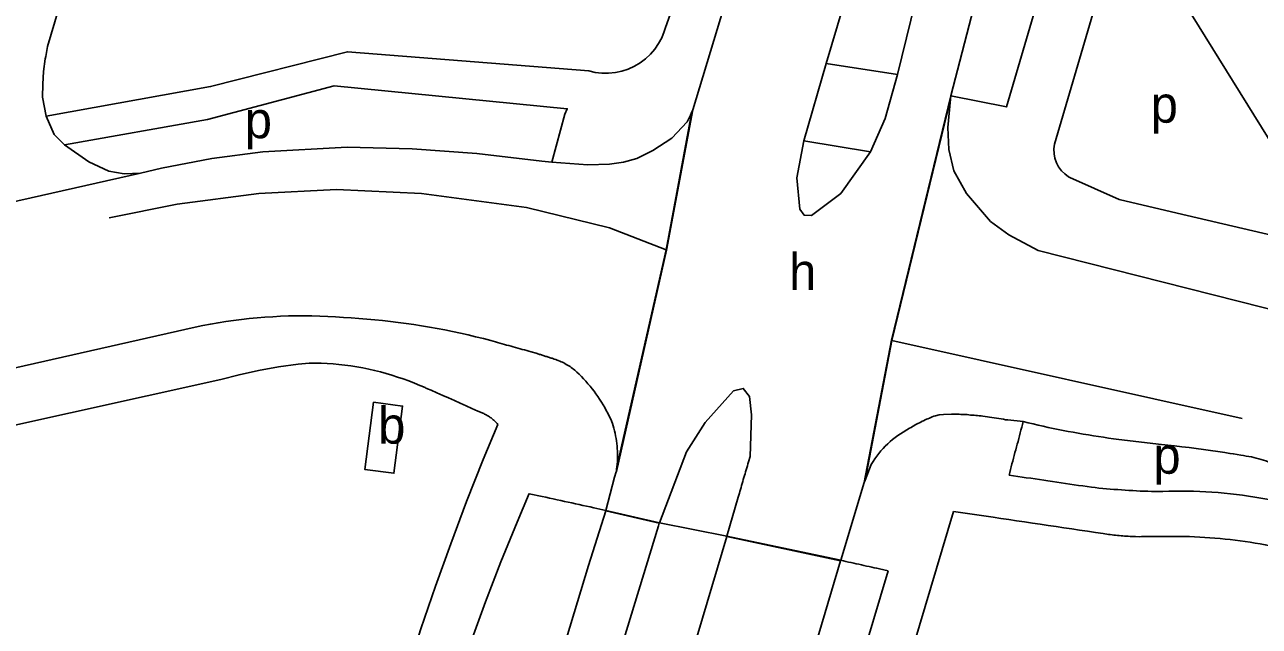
# Model space of a CAD drawing. Extents: x 159045 to 160918, y 380454 to 382516.
# Drawn here: x 160353.1 to 160488.1, y 380865.6 to 380931.3 of the extents above; entities that cross this region are included whole.
import ezdxf

# ---------------------------------------------------------------- set-up
doc = ezdxf.new("R2010")
doc.units = 0
for name, color, linetype in [('BLT_Basislijn', 7, 'Continuous'), ('BLT_Bebouwing', 7, 'Continuous'), ('BLT_Centroide', 7, 'Continuous'), ('BLT_Vlakafsluiter', 7, 'Continuous')]:
    doc.layers.add(name, color=color, linetype=linetype)

msp = doc.modelspace()

# ---------------------------------------------------------------- linework, layer by layer
at = {"layer": 'BLT_Basislijn'}
for p, q in [((160465.74, 380918.26), (160488.35, 380995.3)), ((160426.43, 380940.14), (160423.18, 380931.02)), ((160357.87, 380936.63), (160355.62, 380928.96)), ((160454.41, 380923.55), (160457.13, 380934.11)), ((160355.62, 380928.96), (160355.41, 380927.84)), ((160440.75, 380927.1), (160448.56, 380925.9)), ((160426.08, 380921.79), (160426.18, 380922.03)), ((160412.18, 380921.55), (160410.77, 380916.31)), ((160438.31, 380918.62), (160445.62, 380917.45)), ((160410.77, 380916.31), (160414.7, 380916.02)), ((160447.96, 380896.82), (160447.91, 380896.83)), ((160486.25, 380888.28), (160447.96, 380896.82)), ((160374.56, 380892.55), (160319.68, 380880.39)), ((160416.68, 380878.23), (160417.6, 380881.86)), ((160417.81, 380882.44), (160417.6, 380881.86)), ((160444.91, 380881.28), (160442.36, 380872.78)), ((160422.53, 380876.88), (160429.91, 380875.41))]:
    msp.add_line(p, q, dxfattribs=at)
for points in [[(160426.18, 380922.03), (160439.84, 380967.17), (160449.01, 380998.07)], [(160542.04, 380912.03), (160539.31, 380905.91), (160489.86, 380917.71), (160476.87, 380938.65), (160491.66, 380989.31)], [(160457.92, 380984.56), (160454.67, 380973.81), (160440.75, 380927.1)], [(160458.9, 380984.47), (160460.02, 380984.38), (160459.2, 380981.27), (160455.82, 380955.48), (160448.56, 380925.9)], [(160454.41, 380923.55), (160460.49, 380922.35), (160478.21, 380982.61)], [(160414.8, 380926.29), (160415.51, 380926.12), (160416.24, 380926.04), (160416.97, 380926.03), (160417.71, 380926.1), (160418.42, 380926.25), (160419.12, 380926.48), (160419.79, 380926.79), (160420.42, 380927.16), (160421.01, 380927.6), (160421.54, 380928.1), (160422.02, 380928.66), (160422.43, 380929.27), (160422.78, 380929.91), (160423.05, 380930.59), (160423.18, 380931.02)], [(160355.41, 380927.84), (160355.36, 380927.59), (160355.18, 380926.21), (160355.08, 380924.82), (160355.06, 380923.42), (160355.06, 380923.42), (160355.46, 380921.34)], [(160355.46, 380921.34), (160373.44, 380924.56), (160388.41, 380928.38), (160414.8, 380926.29)], [(160438.31, 380918.62), (160440.75, 380927.1)], [(160448.56, 380925.9), (160447.22, 380921.07), (160445.62, 380917.45)], [(160357.48, 380918.18), (160373.11, 380920.97), (160386.97, 380924.63), (160412.45, 380922.15), (160412.18, 380921.55)], [(160454.37, 380923.19), (160454.07, 380920.11), (160454.17, 380917.7), (160454.71, 380915.35), (160456.1, 380912.86), (160458.72, 380909.83), (160460.73, 380908.37), (160463.93, 380906.65)], [(160454.41, 380923.55), (160454.37, 380923.19)], [(160414.7, 380916.02), (160417.08, 380916.1), (160418.59, 380916.29), (160420.04, 380916.71), (160421.8, 380917.56), (160423.89, 380918.93), (160425.57, 380920.7), (160425.94, 380921.43), (160426.08, 380921.79)], [(160355.46, 380921.34), (160356.34, 380919.34), (160357.48, 380918.18)], [(160357.48, 380918.18), (160360.12, 380916.35), (160362.33, 380915.31), (160364, 380915.02), (160365.78, 380915.1)], [(160365.78, 380915.1), (160368.07, 380915.63), (160373.58, 380916.72), (160379.15, 380917.42), (160388.38, 380917.96), (160395.48, 380917.76), (160402.56, 380917.24), (160409.65, 380916.43), (160410.77, 380916.31)], [(160445.62, 380917.45), (160442.38, 380912.89), (160439.15, 380910.48), (160438.35, 380910.52), (160437.88, 380911.16), (160437.55, 380914.58), (160438.31, 380918.62)], [(160465.74, 380918.26), (160465.67, 380917.75), (160465.68, 380917.23), (160465.77, 380916.73), (160465.94, 380916.24), (160466.18, 380915.78), (160466.49, 380915.37), (160466.85, 380915.01), (160467.27, 380914.71), (160467.4, 380914.63)], [(160467.4, 380914.63), (160472.81, 380912.21), (160479.15, 380910.72)], [(160362.35, 380910.2), (160369.79, 380911.7), (160378.72, 380912.87), (160387.21, 380913.31), (160396.51, 380912.87), (160408, 380911.34), (160417.07, 380909.14), (160423.26, 380906.72)], [(160540.11, 380895.74), (160535.29, 380897.29), (160524.66, 380900.09), (160503.96, 380904.93), (160479.15, 380910.72)], [(160423.26, 380906.72), (160423.31, 380906.7)], [(160463.93, 380906.65), (160491.27, 380899.71), (160520.93, 380892.44), (160545.74, 380886.28), (160554.88, 380884.23), (160568.87, 380881.62)], [(160371.74, 380898.27), (160372.58, 380898.44), (160373.42, 380898.6), (160374.27, 380898.75), (160375.11, 380898.88), (160375.96, 380899), (160376.81, 380899.11), (160377.67, 380899.21), (160378.52, 380899.29), (160379.38, 380899.36), (160380.24, 380899.41), (160381.1, 380899.46), (160381.96, 380899.49), (160382.82, 380899.5), (160383.67, 380899.5), (160384.53, 380899.49), (160385.39, 380899.47), (160386.25, 380899.44), (160387.1, 380899.39), (160387.96, 380899.32)], [(160387.96, 380899.32), (160388.82, 380899.28), (160389.67, 380899.22), (160390.53, 380899.15), (160391.39, 380899.07), (160392.25, 380898.99), (160393.11, 380898.89), (160393.96, 380898.79), (160394.82, 380898.67), (160395.67, 380898.55), (160396.52, 380898.41), (160397.37, 380898.27), (160398.22, 380898.12), (160399.07, 380897.96), (160399.91, 380897.78), (160400.76, 380897.6), (160401.6, 380897.41), (160402.43, 380897.21), (160403.27, 380897.01), (160404.1, 380896.79)], [(160371.74, 380898.27), (160325.13, 380887.73), (160308.37, 380881.44)], [(160409.04, 380895.42), (160408.5, 380895.57), (160408.25, 380895.64), (160408.01, 380895.7), (160407.76, 380895.77), (160407.52, 380895.84), (160407.28, 380895.91), (160407.03, 380895.98), (160406.79, 380896.04), (160406.54, 380896.11), (160406.3, 380896.18), (160406.06, 380896.25), (160405.81, 380896.31), (160405.57, 380896.38), (160405.32, 380896.45), (160405.08, 380896.52), (160404.83, 380896.59), (160404.59, 380896.65), (160404.35, 380896.72), (160404.1, 380896.79)], [(160409.04, 380895.42), (160409.14, 380895.38), (160409.24, 380895.35), (160409.33, 380895.32), (160409.43, 380895.29), (160409.53, 380895.26), (160409.62, 380895.23), (160409.72, 380895.2), (160409.81, 380895.17), (160409.91, 380895.14), (160410.01, 380895.1), (160410.1, 380895.07), (160410.2, 380895.04), (160410.3, 380895.01), (160410.39, 380894.98), (160410.49, 380894.95), (160410.59, 380894.92), (160410.68, 380894.89), (160410.78, 380894.86), (160410.87, 380894.82)], [(160410.87, 380894.82), (160411.03, 380894.78), (160411.18, 380894.73), (160411.33, 380894.67), (160411.47, 380894.62), (160411.62, 380894.56), (160411.77, 380894.49), (160411.91, 380894.42), (160412.06, 380894.35), (160412.2, 380894.28), (160412.34, 380894.2), (160412.48, 380894.12), (160412.61, 380894.03), (160412.75, 380893.95), (160412.88, 380893.86), (160413.01, 380893.76), (160413.13, 380893.67), (160413.26, 380893.57), (160413.38, 380893.47), (160413.5, 380893.36)], [(160384.22, 380894.34), (160383.03, 380894.22), (160380.86, 380893.91), (160378.7, 380893.52), (160376.55, 380893.06), (160374.56, 380892.55)], [(160384.22, 380894.34), (160384.87, 380894.34), (160385.52, 380894.32), (160386.18, 380894.29), (160386.83, 380894.24), (160387.48, 380894.18), (160388.14, 380894.11), (160388.79, 380894.02), (160389.44, 380893.92), (160390.08, 380893.8), (160390.73, 380893.67), (160391.37, 380893.53), (160392.01, 380893.37), (160392.64, 380893.2), (160393.27, 380893.01), (160393.9, 380892.81), (160394.52, 380892.6), (160395.13, 380892.38), (160395.74, 380892.14), (160396.34, 380891.89)], [(160417.4, 380887.74), (160417.2, 380888.22), (160417.04, 380888.54), (160416.88, 380888.85), (160416.72, 380889.16), (160416.54, 380889.47), (160416.37, 380889.78), (160416.18, 380890.08), (160415.99, 380890.38), (160415.79, 380890.67), (160415.59, 380890.96), (160415.38, 380891.25), (160415.16, 380891.53), (160414.94, 380891.81), (160414.71, 380892.08), (160414.48, 380892.35), (160414.24, 380892.61), (160414, 380892.87), (160413.75, 380893.12), (160413.5, 380893.36)], [(160396.34, 380891.89), (160396.43, 380891.85), (160396.53, 380891.81), (160396.62, 380891.77), (160396.71, 380891.73), (160396.81, 380891.69), (160396.9, 380891.65), (160396.99, 380891.61), (160397.09, 380891.57), (160397.18, 380891.53), (160397.55, 380891.37), (160398.19, 380891.09), (160398.83, 380890.8), (160399.47, 380890.52), (160400.11, 380890.23), (160400.75, 380889.95), (160401.39, 380889.66), (160402.03, 380889.38), (160402.68, 380889.09), (160403.32, 380888.81)], [(160429.91, 380875.41), (160431.15, 380879.69), (160431.27, 380880.1), (160431.33, 380880.31), (160431.39, 380880.53), (160431.46, 380880.74), (160431.52, 380880.96), (160431.58, 380881.17), (160431.64, 380881.39), (160431.7, 380881.6), (160431.77, 380881.82), (160431.83, 380882.03), (160431.89, 380882.24), (160431.95, 380882.46), (160432.01, 380882.67), (160432.08, 380882.89), (160432.14, 380883.1), (160432.2, 380883.32), (160432.26, 380883.53), (160432.44, 380884.13), (160432.58, 380888.67), (160432.39, 380890.7), (160431.69, 380891.57), (160430.61, 380891.29), (160427.53, 380887.85), (160425.47, 380884.65), (160422.53, 380876.88)], [(160403.32, 380888.81), (160403.41, 380888.77), (160403.5, 380888.72), (160403.59, 380888.67), (160403.68, 380888.62), (160403.77, 380888.57), (160403.85, 380888.52), (160403.94, 380888.46), (160404.02, 380888.4), (160404.11, 380888.34), (160404.19, 380888.28), (160404.27, 380888.22), (160404.34, 380888.15), (160404.42, 380888.08), (160404.5, 380888.02), (160404.57, 380887.94), (160404.64, 380887.87), (160404.71, 380887.8), (160404.78, 380887.72), (160404.84, 380887.64)], [(160448.9, 380886.6), (160449.89, 380887.21), (160450.04, 380887.3), (160450.19, 380887.39), (160450.34, 380887.48), (160450.49, 380887.57), (160450.64, 380887.65), (160450.79, 380887.73), (160450.95, 380887.81), (160451.1, 380887.89), (160451.26, 380887.97), (160451.42, 380888.04), (160451.57, 380888.12), (160451.73, 380888.19), (160451.89, 380888.26), (160452.05, 380888.33), (160452.21, 380888.39), (160452.37, 380888.46), (160452.53, 380888.52), (160452.7, 380888.58)], [(160454.45, 380888.77), (160453.58, 380888.73), (160453.12, 380888.67), (160452.7, 380888.58)], [(160457.9, 380888.55), (160457.7, 380888.56), (160457.51, 380888.58), (160457.32, 380888.6), (160457.13, 380888.61), (160456.94, 380888.63), (160456.75, 380888.65), (160456.56, 380888.66), (160456.37, 380888.68), (160456.18, 380888.7), (160456, 380888.71), (160455.83, 380888.72), (160455.65, 380888.72), (160455.48, 380888.73), (160455.31, 380888.74), (160455.14, 380888.74), (160454.97, 380888.75), (160454.8, 380888.76), (160454.62, 380888.77), (160454.45, 380888.77)], [(160457.9, 380888.55), (160458.14, 380888.51), (160458.39, 380888.47), (160458.64, 380888.43), (160458.89, 380888.39), (160459.14, 380888.35), (160459.39, 380888.31), (160459.64, 380888.27), (160459.89, 380888.23), (160460.14, 380888.19), (160460.39, 380888.15), (160460.64, 380888.12), (160462.31, 380887.94)], [(160462.31, 380887.94), (160462.23, 380887.63), (160462.15, 380887.32), (160462.06, 380887.02), (160461.98, 380886.71), (160461.9, 380886.4), (160461.82, 380886.09), (160461.74, 380885.78), (160461.66, 380885.47), (160461.57, 380885.17), (160461.49, 380884.86), (160461.41, 380884.55), (160461.33, 380884.24), (160461.25, 380883.93), (160461.17, 380883.62), (160461.08, 380883.32), (160461, 380883.01), (160460.92, 380882.7), (160460.84, 380882.39), (160460.76, 380882.08)], [(160472.76, 380886), (160472.2, 380886.07), (160471.65, 380886.14), (160471.1, 380886.22), (160470.54, 380886.31), (160469.99, 380886.39), (160469.44, 380886.48), (160468.88, 380886.57), (160468.33, 380886.67), (160467.78, 380886.77), (160467.23, 380886.87), (160466.68, 380886.98), (160466.13, 380887.09), (160465.58, 380887.2), (160465.04, 380887.31), (160464.49, 380887.43), (160463.94, 380887.55), (160463.4, 380887.68), (160462.85, 380887.81), (160462.31, 380887.94)], [(160404.84, 380887.64), (160403.25, 380883.8), (160401.44, 380879.21), (160399.7, 380874.59), (160398.03, 380869.95), (160396.45, 380865.27), (160394.93, 380860.58), (160394.11, 380857.86)], [(160417.4, 380887.74), (160417.48, 380887.48), (160417.55, 380887.21), (160417.62, 380886.93), (160417.68, 380886.66), (160417.74, 380886.39), (160417.79, 380886.11), (160417.83, 380885.83), (160417.87, 380885.55), (160417.9, 380885.27), (160417.92, 380884.99), (160417.93, 380884.71), (160417.94, 380884.42), (160417.94, 380884.14), (160417.94, 380883.86), (160417.93, 380883.58), (160417.91, 380883.3), (160417.88, 380882.99)], [(160445.02, 380881.55), (160445.67, 380883.26), (160445.9, 380883.56), (160446.09, 380883.86), (160446.3, 380884.16), (160446.52, 380884.45), (160446.74, 380884.73), (160446.98, 380885.01), (160447.23, 380885.27), (160447.49, 380885.52), (160447.76, 380885.76), (160448.03, 380885.99), (160448.31, 380886.2), (160448.6, 380886.41), (160448.9, 380886.6)], [(160487.26, 380884.08), (160486.97, 380884.13), (160486.69, 380884.17), (160486.4, 380884.22), (160486.09, 380884.27), (160485.7, 380884.34), (160485.3, 380884.4), (160484.91, 380884.47), (160484.36, 380884.55), (160483.58, 380884.66), (160482.8, 380884.78), (160482.02, 380884.89), (160481.23, 380884.99), (160480.44, 380885.09), (160479.65, 380885.19), (160478.86, 380885.28), (160477.45, 380885.45), (160475.88, 380885.63), (160474.32, 380885.81), (160472.76, 380886)], [(160492.08, 380882.15), (160491.85, 380882.29), (160491.61, 380882.43), (160491.37, 380882.56), (160491.12, 380882.69), (160490.88, 380882.81), (160490.63, 380882.93), (160490.38, 380883.04), (160490.13, 380883.15), (160489.88, 380883.26), (160489.62, 380883.36), (160489.36, 380883.46), (160489.1, 380883.55), (160488.84, 380883.64), (160488.58, 380883.72), (160488.32, 380883.8), (160488.06, 380883.88), (160487.79, 380883.95), (160487.53, 380884.02), (160487.26, 380884.08)], [(160417.88, 380882.99), (160417.85, 380882.74), (160417.82, 380882.47)], [(160417.82, 380882.47), (160417.82, 380882.46), (160417.82, 380882.46), (160417.81, 380882.46), (160417.81, 380882.46), (160417.81, 380882.46), (160417.81, 380882.46), (160417.81, 380882.46), (160417.81, 380882.45), (160417.81, 380882.45), (160417.81, 380882.45), (160417.81, 380882.45), (160417.81, 380882.45), (160417.81, 380882.45), (160417.81, 380882.44), (160417.81, 380882.44), (160417.81, 380882.44), (160417.81, 380882.44), (160417.81, 380882.44), (160417.81, 380882.44)], [(160444.91, 380881.28), (160445.02, 380881.55)], [(160460.76, 380882.08), (160461.23, 380882.01), (160461.71, 380881.94), (160462.18, 380881.87), (160462.65, 380881.8), (160463.13, 380881.74), (160463.6, 380881.67), (160464.08, 380881.6), (160464.55, 380881.53), (160465.02, 380881.46), (160465.5, 380881.39), (160465.97, 380881.32), (160466.45, 380881.25), (160466.92, 380881.18), (160467.4, 380881.11), (160467.87, 380881.04), (160468.34, 380880.97), (160468.82, 380880.9), (160469.29, 380880.84), (160469.77, 380880.77)], [(160408.28, 380880.07), (160406.96, 380876.96), (160405.2, 380872.61), (160403.51, 380868.23), (160401.9, 380863.82), (160400.36, 380859.38), (160398.9, 380854.92), (160397.51, 380850.43), (160396.2, 380845.93), (160394.97, 380841.4), (160393.82, 380836.84), (160392.74, 380832.27), (160391.74, 380827.69), (160391.15, 380824.81)], [(160416.68, 380878.23), (160415.37, 380878.52), (160414.97, 380878.61), (160414.56, 380878.69), (160414.16, 380878.78), (160413.75, 380878.87), (160413.35, 380878.96), (160412.95, 380879.05), (160412.54, 380879.14), (160412.14, 380879.22), (160411.73, 380879.31), (160411.33, 380879.4), (160410.92, 380879.49), (160410.52, 380879.58), (160410.11, 380879.67), (160409.71, 380879.75), (160408.28, 380880.06)], [(160469.77, 380880.77), (160470.18, 380880.72), (160470.59, 380880.68), (160471, 380880.64), (160471.41, 380880.6), (160471.82, 380880.56), (160472.23, 380880.53), (160472.64, 380880.5), (160473.05, 380880.47), (160473.46, 380880.44), (160473.87, 380880.41), (160474.28, 380880.39), (160474.7, 380880.37), (160475.11, 380880.35), (160475.52, 380880.34), (160475.93, 380880.32), (160476.34, 380880.31), (160476.76, 380880.31), (160477.17, 380880.3), (160477.58, 380880.3)], [(160477.58, 380880.3), (160478.25, 380880.32), (160478.92, 380880.33), (160479.59, 380880.34), (160480.26, 380880.33), (160480.94, 380880.32), (160481.61, 380880.3), (160482.28, 380880.27), (160482.95, 380880.23), (160483.62, 380880.18), (160484.29, 380880.12), (160484.96, 380880.05), (160485.63, 380879.97), (160486.3, 380879.89), (160486.96, 380879.79), (160487.63, 380879.69), (160488.29, 380879.58), (160488.95, 380879.46), (160489.61, 380879.33), (160490.27, 380879.19)], [(160416.66, 380878.19), (160414.78, 380872.2), (160412.37, 380864.25), (160404.77, 380839.88), (160393.92, 380803.85), (160390.49, 380794.49), (160385.75, 380775.08), (160384.15, 380768.48)], [(160416.68, 380878.23), (160416.66, 380878.19)], [(160421.03, 380787.49), (160422.39, 380790.52), (160424.37, 380793.95), (160427.43, 380798.13), (160430.18, 380802.17), (160432.44, 380806.29), (160434.43, 380810.95), (160436.1, 380815.81), (160454.69, 380878.11)], [(160454.69, 380878.11), (160459.01, 380877.48), (160459.87, 380877.35), (160460.73, 380877.22), (160461.59, 380877.09), (160462.45, 380876.97), (160463.31, 380876.84), (160464.18, 380876.71), (160465.04, 380876.59), (160465.9, 380876.46), (160466.76, 380876.33), (160467.62, 380876.2), (160468.48, 380876.08), (160469.34, 380875.95), (160470.2, 380875.82), (160471.06, 380875.7)], [(160422.51, 380876.83), (160422.42, 380876.54), (160418.11, 380862.48), (160410.5, 380838.12), (160398.27, 380797.47), (160396.91, 380792.92), (160392.17, 380773.51), (160390.69, 380767.41)], [(160422.53, 380876.88), (160422.51, 380876.83)], [(160429.9, 380875.36), (160424.06, 380855.82), (160413.6, 380820.62), (160406.04, 380802.47), (160402, 380791.71), (160397.34, 380772.26), (160396.01, 380766.74)], [(160429.91, 380875.41), (160429.9, 380875.36)], [(160471.06, 380875.7), (160471.25, 380875.67), (160471.44, 380875.64), (160471.64, 380875.61), (160471.83, 380875.58), (160472.03, 380875.56), (160472.23, 380875.54), (160472.42, 380875.51), (160472.62, 380875.49), (160472.81, 380875.47), (160473.01, 380875.46), (160473.21, 380875.44), (160473.4, 380875.42), (160473.6, 380875.41), (160473.8, 380875.4), (160473.99, 380875.39), (160474.19, 380875.38), (160474.39, 380875.37), (160474.58, 380875.36), (160475.03, 380875.35)], [(160475.03, 380875.35), (160475.24, 380875.36), (160475.45, 380875.36), (160475.66, 380875.36), (160475.87, 380875.36), (160476.08, 380875.36), (160476.3, 380875.36), (160476.51, 380875.36), (160476.72, 380875.36), (160476.93, 380875.37), (160477.14, 380875.37), (160477.36, 380875.37), (160477.57, 380875.37), (160477.78, 380875.37), (160477.99, 380875.37), (160478.2, 380875.37), (160478.83, 380875.38)], [(160478.83, 380875.38), (160479.39, 380875.38), (160479.95, 380875.37), (160480.5, 380875.36), (160481.05, 380875.34), (160481.61, 380875.31), (160482.16, 380875.28), (160482.72, 380875.25), (160483.27, 380875.2), (160483.83, 380875.16), (160484.38, 380875.1), (160484.93, 380875.04), (160485.48, 380874.98), (160486.03, 380874.91), (160486.58, 380874.83), (160487.13, 380874.75), (160487.68, 380874.66), (160488.23, 380874.57), (160488.77, 380874.47), (160489.32, 380874.36)], [(160442.34, 380872.73), (160436.21, 380852.1), (160435.11, 380848.4), (160425.74, 380816.92), (160424.68, 380814.8), (160423.19, 380812.57), (160421.32, 380810.45), (160419.64, 380808.93), (160417.27, 380806.56), (160415.42, 380804.34), (160414.9, 380803.71), (160413.84, 380802.28), (160412.63, 380800.33), (160411.37, 380797.98), (160410.02, 380794.4), (160408.57, 380790.07), (160403.83, 380770.65), (160402.92, 380766.93)], [(160442.36, 380872.78), (160442.34, 380872.73)], [(160447.54, 380871.63), (160446.58, 380871.84), (160446.3, 380871.9), (160446.02, 380871.97), (160445.74, 380872.03), (160445.46, 380872.09), (160445.17, 380872.15), (160444.89, 380872.22), (160444.61, 380872.28), (160444.33, 380872.34), (160444.05, 380872.4), (160443.77, 380872.47), (160443.48, 380872.53), (160443.2, 380872.59), (160442.92, 380872.65), (160442.64, 380872.72), (160442.36, 380872.78)], [(160409.18, 380767.02), (160412.9, 380779.73), (160415.45, 380787.28), (160417.94, 380792.8), (160420.18, 380796.69), (160423.34, 380801.01), (160425.91, 380804.79), (160427.94, 380808.48), (160429.76, 380812.74), (160431.33, 380817.34), (160447.54, 380871.63)]]:
    msp.add_lwpolyline(points, dxfattribs=at)
at = {"layer": 'BLT_Bebouwing'}
msp.add_lwpolyline([(160391.25, 380890.05), (160394.44, 380889.64), (160393.49, 380882.3), (160390.3, 380882.72)], close=True, dxfattribs=at)
at = {"layer": 'BLT_Vlakafsluiter'}
for p, q in [((160454.41, 380923.55), (160447.91, 380896.83)), ((160454.37, 380923.19), (160447.96, 380896.82)), ((160426.08, 380921.79), (160423.26, 380906.72)), ((160426.18, 380922.03), (160423.31, 380906.7)), ((160340.75, 380909.45), (160365.78, 380915.1)), ((160423.31, 380906.7), (160417.82, 380882.47)), ((160423.26, 380906.72), (160417.88, 380882.99)), ((160447.91, 380896.83), (160444.91, 380881.28)), ((160447.96, 380896.82), (160445.02, 380881.55)), ((160422.51, 380876.83), (160416.66, 380878.19)), ((160422.53, 380876.88), (160416.68, 380878.23)), ((160442.34, 380872.73), (160429.9, 380875.36)), ((160442.36, 380872.78), (160429.91, 380875.41))]:
    msp.add_line(p, q, dxfattribs=at)

# ---------------------------------------------------------------- texts
at = {"layer": 'BLT_Centroide'}
for s, p in [('p', (160476.25, 380920.62)), ('p', (160377.18, 380918.92)), ('h', (160436.71, 380902.33)), ('b', (160391.77, 380885.53)), ('p', (160476.55, 380882.24))]:
    msp.add_text(s, height=4, dxfattribs=at).set_placement(p)

doc.saveas('drawing.dxf')
